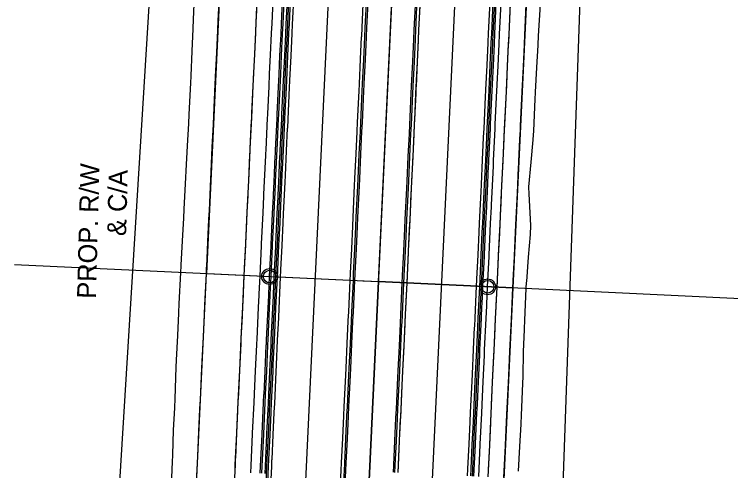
# Model space of a CAD drawing. Extents: x -70 to 701944, y -4 to 666871.
# Drawn here: x 668153.6 to 668380, y 654485 to 654629.3 of the extents above; entities that cross this region are included whole.
import ezdxf

# ---------------------------------------------------------------- set-up
doc = ezdxf.new("R2010")
doc.units = 0
for name, color, linetype in [('R_Detour', 7, 'Continuous'), ('R_Horz Alg', 7, 'Continuous'), ('R_No Plot', 7, 'Continuous'), ('R_Proposed Const Limits', 7, 'Continuous'), ('R_Proposed Road', 7, 'Continuous'), ('R_ROW', 7, 'Continuous'), ('R_Striping', 7, 'Continuous'), ('R_Water', 7, 'Continuous'), ('T_Indications', 7, 'Continuous')]:
    doc.layers.add(name, color=color, linetype=linetype)

msp = doc.modelspace()

# ---------------------------------------------------------------- linework, layer by layer
at = {"layer": 'R_Detour'}
for p in [(668153.64, 654550.19), (668396.78, 654538.72)]:
    msp.add_line(p, (668268.77, 654544.76), dxfattribs=at)
at = {"layer": 'R_Horz Alg'}
msp.add_line((668254.91, 654251.16), (668327.61, 655791.56), dxfattribs=at)
msp.add_lwpolyline([(668263.77, 654545), (668268.77, 654544.76)], dxfattribs=at)
at = {"layer": 'R_No Plot'}
for points in [[(668278.19, 654744.54), (668206.78, 654747.91), (668207.17, 654744.1), (668217.4, 654694.69), (668218.98, 654682.6), (668219.54, 654657.72), (668214.33, 654547.33), (668268.77, 654544.76)], [(668278.19, 654744.54), (668320.65, 654742.53), (668311.22, 654542.76), (668268.77, 654544.76)], [(668214.33, 654547.33), (668268.77, 654544.76), (668259.34, 654344.98), (668204.89, 654347.47)], [(668268.77, 654544.76), (668311.22, 654542.76), (668301.79, 654342.98), (668259.34, 654344.98)]]:
    msp.add_lwpolyline(points, close=True, dxfattribs=at)
for centre in [(668234.31, 654546.39), (668303.23, 654543.13)]:
    msp.add_circle(centre, 2.5, dxfattribs=at)
at = {"layer": 'R_Proposed Const Limits'}
for points in [[(668203.19, 654477.78), (668203.65, 654487.77), (668203.72, 654489.88), (668203.72, 654489.98), (668203.99, 654497.76), (668204.32, 654504.85), (668204.32, 654504.99), (668204.46, 654507.75), (668204.8, 654517.75), (668204.89, 654519.9), (668204.89, 654519.91), (668205.27, 654527.73), (668205.62, 654534.79), (668205.63, 654534.97), (668205.76, 654537.72), (668206.28, 654547.71), (668206.39, 654549.76), (668206.41, 654549.96), (668206.79, 654557.7), (668207.18, 654564.82), (668207.18, 654564.87), (668207.32, 654567.68), (668207.84, 654577.67), (668207.95, 654579.8), (668207.96, 654579.85), (668208.35, 654587.66), (668208.74, 654594.79), (668208.74, 654594.82), (668208.89, 654597.64), (668209.39, 654607.63), (668209.49, 654609.72), (668209.5, 654609.85), (668209.8, 654617.62), (668210.12, 654624.7), (668210.13, 654624.84), (668210.25, 654627.61), (668210.65, 654637.6)], [(668313, 654484.83), (668313.44, 654492.6), (668313.82, 654499.68), (668313.83, 654499.82), (668313.93, 654502.58), (668314.32, 654512.58), (668314.4, 654514.74), (668314.4, 654514.74), (668314.57, 654522.58), (668314.85, 654529.64), (668314.85, 654529.81), (668314.96, 654532.57), (668315.4, 654542.56), (668315.55, 654544.61), (668315.57, 654544.81), (668316.17, 654552.53), (668316.73, 654559.65), (668316.73, 654559.7), (668316.88, 654562.51), (668316.32, 654572.55), (668316.24, 654574.69), (668316.25, 654574.74), (668316.97, 654582.53), (668317.6, 654589.65), (668317.6, 654589.68), (668317.85, 654592.5), (668318.27, 654602.49), (668318.39, 654604.58), (668318.4, 654604.71), (668318.77, 654612.48), (668319.17, 654619.55), (668319.17, 654619.69), (668319.33, 654622.46), (668319.9, 654632.45)]]:
    msp.add_lwpolyline(points, dxfattribs=at)
at = {"layer": 'R_Proposed Road'}
for points in [[(668211.03, 654477.41), (668211.5, 654487.4), (668211.6, 654489.51), (668211.6, 654489.61), (668211.97, 654497.38), (668212.3, 654504.47), (668212.31, 654504.62), (668212.44, 654507.37), (668212.91, 654517.36), (668213.01, 654519.52), (668213.01, 654519.52), (668213.38, 654527.35), (668213.72, 654534.41), (668213.73, 654534.59), (668213.86, 654537.34), (668214.33, 654547.33), (668214.42, 654549.38), (668214.43, 654549.58), (668214.8, 654557.32), (668215.14, 654564.45), (668215.14, 654564.49), (668215.27, 654567.31), (668215.74, 654577.3), (668215.84, 654579.42), (668215.84, 654579.48), (668216.21, 654587.28), (668216.55, 654594.42), (668216.55, 654594.45), (668216.68, 654597.27), (668217.16, 654607.26), (668217.25, 654609.35), (668217.26, 654609.48), (668217.63, 654617.25), (668217.96, 654624.33), (668217.97, 654624.47), (668218.1, 654627.24), (668218.57, 654637.23)], [(668223.01, 654476.84), (668223.49, 654486.83), (668223.58, 654488.94), (668223.59, 654489.05), (668223.96, 654496.82), (668224.29, 654503.91), (668224.3, 654504.05), (668224.43, 654506.81), (668224.9, 654516.8), (668225, 654518.95), (668225, 654518.96), (668225.37, 654526.79), (668225.7, 654533.84), (668225.71, 654534.02), (668225.84, 654536.77), (668226.31, 654546.76), (668226.41, 654548.82), (668226.42, 654549.02), (668226.79, 654556.75), (668227.12, 654563.88), (668227.12, 654563.93), (668227.26, 654566.74), (668227.73, 654576.73), (668227.83, 654578.86), (668227.83, 654578.91), (668228.2, 654586.72), (668228.54, 654593.85), (668228.54, 654593.89), (668228.67, 654596.71), (668229.14, 654606.7), (668229.24, 654608.78), (668229.25, 654608.92), (668229.61, 654616.69), (668229.95, 654623.77), (668229.95, 654623.9), (668230.09, 654626.67), (668230.56, 654636.66)], [(668233, 654476.37), (668233.47, 654486.36), (668233.57, 654488.47), (668233.58, 654488.58), (668233.95, 654496.35), (668234.28, 654503.43), (668234.29, 654503.58), (668234.42, 654506.34), (668234.89, 654516.32), (668234.99, 654518.48), (668234.99, 654518.49), (668235.36, 654526.31), (668235.69, 654533.37), (668235.7, 654533.55), (668235.83, 654536.3), (668236.3, 654546.29), (668236.4, 654548.35), (668236.41, 654548.54), (668236.77, 654556.28), (668237.11, 654563.41), (668237.11, 654563.46), (668237.25, 654566.27), (668237.72, 654576.26), (668237.82, 654578.39), (668237.82, 654578.44), (668238.19, 654586.25), (668238.53, 654593.38), (668238.53, 654593.42), (668238.66, 654596.24), (668239.13, 654606.22), (668239.23, 654608.31), (668239.24, 654608.45), (668239.6, 654616.21), (668239.94, 654623.29), (668239.94, 654623.43), (668240.07, 654626.2), (668240.55, 654636.19)], [(668233.5, 654476.35), (668233.97, 654486.33), (668234.07, 654488.44), (668234.08, 654488.55), (668234.45, 654496.32), (668234.78, 654503.41), (668234.79, 654503.55), (668234.92, 654506.31), (668235.39, 654516.3), (668235.49, 654518.46), (668235.49, 654518.46), (668235.86, 654526.29), (668236.19, 654533.35), (668236.2, 654533.53), (668236.33, 654536.28), (668236.8, 654546.27), (668236.9, 654548.32), (668236.91, 654548.52), (668237.27, 654556.26), (668237.61, 654563.39), (668237.61, 654563.43), (668237.75, 654566.25), (668238.22, 654576.23), (668238.32, 654578.36), (668238.32, 654578.42), (668238.69, 654586.22), (668239.02, 654593.36), (668239.03, 654593.39), (668239.16, 654596.21), (668239.63, 654606.2), (668239.73, 654608.29), (668239.74, 654608.42), (668240.1, 654616.19), (668240.44, 654623.27), (668240.44, 654623.41), (668240.57, 654626.18), (668241.05, 654636.17)], [(668234.5, 654476.3), (668234.97, 654486.29), (668235.07, 654488.4), (668235.08, 654488.5), (668235.44, 654496.28), (668235.78, 654503.36), (668235.79, 654503.51), (668235.92, 654506.27), (668236.39, 654516.25), (668236.49, 654518.41), (668236.49, 654518.41), (668236.86, 654526.24), (668237.19, 654533.3), (668237.2, 654533.48), (668237.33, 654536.23), (668237.8, 654546.22), (668237.9, 654548.27), (668237.91, 654548.47), (668238.27, 654556.21), (668238.61, 654563.34), (668238.61, 654563.39), (668238.74, 654566.2), (668239.22, 654576.19), (668239.32, 654578.32), (668239.32, 654578.37), (668239.69, 654586.18), (668240.02, 654593.31), (668240.03, 654593.35), (668240.16, 654596.17), (668240.63, 654606.15), (668240.73, 654608.24), (668240.73, 654608.38), (668241.1, 654616.14), (668241.44, 654623.22), (668241.44, 654623.36), (668241.57, 654626.13), (668242.04, 654636.12)], [(668256.48, 654475.26), (668256.95, 654485.25), (668257.05, 654487.36), (668257.05, 654487.47), (668257.42, 654495.24), (668257.75, 654502.33), (668257.76, 654502.47), (668257.89, 654505.23), (668258.36, 654515.22), (668258.46, 654517.38), (668258.46, 654517.38), (668258.83, 654525.21), (668259.17, 654532.26), (668259.18, 654532.44), (668259.31, 654535.19), (668259.78, 654545.18), (668259.87, 654547.24), (668259.88, 654547.44), (668260.25, 654555.17), (668260.58, 654562.3), (668260.59, 654562.35), (668260.72, 654565.16), (668261.19, 654575.15), (668261.29, 654577.28), (668261.29, 654577.34), (668261.66, 654585.14), (668262, 654592.27), (668262, 654592.31), (668262.13, 654595.13), (668262.61, 654605.12), (668262.7, 654607.2), (668262.71, 654607.34), (668263.08, 654615.11), (668263.41, 654622.19), (668263.42, 654622.32), (668263.55, 654625.09), (668264.02, 654635.08)], [(668257.48, 654475.21), (668257.95, 654485.2), (668258.05, 654487.31), (668258.05, 654487.42), (668258.42, 654495.19), (668258.75, 654502.28), (668258.76, 654502.42), (668258.89, 654505.18), (668259.36, 654515.17), (668259.46, 654517.33), (668259.46, 654517.33), (668259.83, 654525.16), (668260.17, 654532.22), (668260.17, 654532.4), (668260.3, 654535.15), (668260.78, 654545.14), (668260.87, 654547.19), (668260.88, 654547.39), (668261.25, 654555.13), (668261.58, 654562.25), (668261.59, 654562.3), (668261.72, 654565.11), (668262.19, 654575.1), (668262.29, 654577.23), (668262.29, 654577.29), (668262.66, 654585.09), (668263, 654592.23), (668263, 654592.26), (668263.13, 654595.08), (668263.6, 654605.07), (668263.7, 654607.16), (668263.71, 654607.29), (668264.08, 654615.06), (668264.41, 654622.14), (668264.42, 654622.28), (668264.55, 654625.05), (668265.02, 654635.04)], [(668257.98, 654475.19), (668258.45, 654485.18), (668258.55, 654487.29), (668258.55, 654487.4), (668258.92, 654495.17), (668259.25, 654502.26), (668259.26, 654502.4), (668259.39, 654505.16), (668259.86, 654515.15), (668259.96, 654517.3), (668259.96, 654517.31), (668260.33, 654525.14), (668260.67, 654532.19), (668260.67, 654532.37), (668260.8, 654535.12), (668261.28, 654545.11), (668261.37, 654547.17), (668261.38, 654547.37), (668261.75, 654555.1), (668262.08, 654562.23), (668262.09, 654562.28), (668262.22, 654565.09), (668262.69, 654575.08), (668262.79, 654577.21), (668262.79, 654577.26), (668263.16, 654585.07), (668263.5, 654592.2), (668263.5, 654592.24), (668263.63, 654595.06), (668264.1, 654605.05), (668264.2, 654607.13), (668264.21, 654607.27), (668264.58, 654615.04), (668264.91, 654622.12), (668264.92, 654622.25), (668265.05, 654625.02), (668265.52, 654635.01)], [(668273.43, 654484.47), (668273.53, 654486.58), (668273.53, 654486.69), (668273.9, 654494.46), (668274.24, 654501.55), (668274.24, 654501.69), (668274.37, 654504.45), (668274.84, 654514.44), (668274.95, 654516.6), (668274.95, 654516.6), (668275.32, 654524.43), (668275.65, 654531.49), (668275.66, 654531.66), (668275.79, 654534.42), (668276.26, 654544.41), (668276.36, 654546.46), (668276.36, 654546.66), (668276.73, 654554.39), (668277.07, 654561.52), (668277.07, 654561.57), (668277.2, 654564.38), (668277.67, 654574.37), (668277.77, 654576.5), (668277.78, 654576.56), (668278.14, 654584.36), (668278.48, 654591.49), (668278.48, 654591.53), (668278.62, 654594.35), (668279.09, 654604.34), (668279.19, 654606.43), (668279.19, 654606.56), (668279.56, 654614.33), (668279.89, 654621.41), (668279.9, 654621.55), (668280.03, 654624.32), (668280.5, 654634.31)], [(668273.93, 654484.45), (668274.03, 654486.56), (668274.03, 654486.67), (668274.4, 654494.44), (668274.74, 654501.52), (668274.74, 654501.67), (668274.87, 654504.43), (668275.34, 654514.42), (668275.45, 654516.57), (668275.45, 654516.58), (668275.82, 654524.4), (668276.15, 654531.46), (668276.16, 654531.64), (668276.29, 654534.39), (668276.76, 654544.38), (668276.85, 654546.44), (668276.86, 654546.64), (668277.23, 654554.37), (668277.57, 654561.5), (668277.57, 654561.55), (668277.7, 654564.36), (668278.17, 654574.35), (668278.27, 654576.48), (668278.28, 654576.53), (668278.64, 654584.34), (668278.98, 654591.47), (668278.98, 654591.51), (668279.12, 654594.33), (668279.59, 654604.32), (668279.69, 654606.4), (668279.69, 654606.54), (668280.06, 654614.3), (668280.39, 654621.38), (668280.4, 654621.52), (668280.53, 654624.29), (668281, 654634.28)], [(668274.93, 654484.4), (668275.03, 654486.51), (668275.03, 654486.62), (668275.4, 654494.39), (668275.73, 654501.48), (668275.74, 654501.62), (668275.87, 654504.38), (668276.34, 654514.37), (668276.44, 654516.53), (668276.44, 654516.53), (668276.81, 654524.36), (668277.15, 654531.42), (668277.16, 654531.59), (668277.29, 654534.35), (668277.76, 654544.34), (668277.85, 654546.39), (668277.86, 654546.59), (668278.23, 654554.32), (668278.56, 654561.45), (668278.57, 654561.5), (668278.7, 654564.31), (668279.17, 654574.3), (668279.27, 654576.43), (668279.27, 654576.49), (668279.64, 654584.29), (668279.98, 654591.42), (668279.98, 654591.46), (668280.11, 654594.28), (668280.59, 654604.27), (668280.68, 654606.36), (668280.69, 654606.49), (668281.06, 654614.26), (668281.39, 654621.34), (668281.4, 654621.48), (668281.53, 654624.25), (668282, 654634.23)], [(668296.9, 654483.36), (668297, 654485.47), (668297.01, 654485.58), (668297.38, 654493.35), (668297.71, 654500.44), (668297.72, 654500.58), (668297.85, 654503.34), (668298.32, 654513.33), (668298.42, 654515.49), (668298.42, 654515.49), (668298.79, 654523.32), (668299.12, 654530.38), (668299.13, 654530.56), (668299.26, 654533.31), (668299.73, 654543.3), (668299.83, 654545.35), (668299.84, 654545.55), (668300.2, 654553.29), (668300.54, 654560.41), (668300.54, 654560.46), (668300.68, 654563.28), (668301.15, 654573.26), (668301.25, 654575.39), (668301.25, 654575.45), (668301.62, 654583.25), (668301.95, 654590.39), (668301.96, 654590.42), (668302.09, 654593.24), (668302.56, 654603.23), (668302.66, 654605.32), (668302.67, 654605.45), (668303.03, 654613.22), (668303.37, 654620.3), (668303.37, 654620.44), (668303.5, 654623.21), (668303.98, 654633.2)], [(668297.9, 654483.32), (668298, 654485.43), (668298.01, 654485.53), (668298.37, 654493.31), (668298.71, 654500.39), (668298.72, 654500.54), (668298.85, 654503.3), (668299.32, 654513.28), (668299.42, 654515.44), (668299.42, 654515.44), (668299.79, 654523.27), (668300.12, 654530.33), (668300.13, 654530.51), (668300.26, 654533.26), (668300.73, 654543.25), (668300.83, 654545.3), (668300.84, 654545.5), (668301.2, 654553.24), (668301.54, 654560.37), (668301.54, 654560.41), (668301.67, 654563.23), (668302.15, 654573.22), (668302.25, 654575.35), (668302.25, 654575.4), (668302.62, 654583.21), (668302.95, 654590.34), (668302.96, 654590.38), (668303.09, 654593.2), (668303.56, 654603.18), (668303.66, 654605.27), (668303.66, 654605.41), (668304.03, 654613.17), (668304.37, 654620.25), (668304.37, 654620.39), (668304.5, 654623.16), (668304.97, 654633.15)], [(668298.4, 654483.29), (668298.5, 654485.4), (668298.51, 654485.51), (668298.87, 654493.28), (668299.21, 654500.37), (668299.21, 654500.51), (668299.34, 654503.27), (668299.82, 654513.26), (668299.92, 654515.42), (668299.92, 654515.42), (668300.29, 654523.25), (668300.62, 654530.31), (668300.63, 654530.49), (668300.76, 654533.24), (668301.23, 654543.23), (668301.33, 654545.28), (668301.34, 654545.48), (668301.7, 654553.22), (668302.04, 654560.34), (668302.04, 654560.39), (668302.17, 654563.2), (668302.65, 654573.19), (668302.75, 654575.32), (668302.75, 654575.38), (668303.12, 654583.18), (668303.45, 654590.32), (668303.45, 654590.35), (668303.59, 654593.17), (668304.06, 654603.16), (668304.16, 654605.25), (668304.16, 654605.38), (668304.53, 654613.15), (668304.87, 654620.23), (668304.87, 654620.37), (668305, 654623.14), (668305.47, 654633.13)], [(668303.4, 654483.06), (668303.5, 654485.17), (668303.5, 654485.28), (668303.87, 654493.05), (668304.2, 654500.13), (668304.21, 654500.28), (668304.34, 654503.04), (668304.81, 654513.02), (668304.91, 654515.18), (668304.91, 654515.19), (668305.28, 654523.01), (668305.62, 654530.07), (668305.62, 654530.25), (668305.75, 654533), (668306.23, 654542.99), (668306.32, 654545.05), (668306.33, 654545.24), (668306.7, 654552.98), (668307.03, 654560.11), (668307.04, 654560.16), (668307.17, 654562.97), (668307.64, 654572.96), (668307.74, 654575.09), (668307.74, 654575.14), (668308.11, 654582.95), (668308.45, 654590.08), (668308.45, 654590.12), (668308.58, 654592.94), (668309.05, 654602.92), (668309.15, 654605.01), (668309.16, 654605.15), (668309.53, 654612.91), (668309.86, 654619.99), (668309.87, 654620.13), (668310, 654622.9), (668310.47, 654632.89)], [(668308.49, 654484.93), (668308.5, 654485.04), (668308.86, 654492.81), (668309.2, 654499.9), (668309.2, 654500.04), (668309.33, 654502.8), (668309.81, 654512.79), (668309.91, 654514.95), (668309.91, 654514.95), (668310.28, 654522.78), (668310.61, 654529.84), (668310.62, 654530.01), (668310.75, 654532.77), (668311.22, 654542.76), (668311.32, 654544.81), (668311.33, 654545.01), (668311.69, 654552.74), (668312.03, 654559.87), (668312.03, 654559.92), (668312.16, 654562.73), (668312.63, 654572.72), (668312.73, 654574.85), (668312.74, 654574.91), (668313.11, 654582.71), (668313.44, 654589.84), (668313.44, 654589.88), (668313.58, 654592.7), (668314.05, 654602.69), (668314.15, 654604.78), (668314.15, 654604.91), (668314.52, 654612.68), (668314.85, 654619.76), (668314.86, 654619.9), (668314.99, 654622.67), (668315.46, 654632.66)]]:
    msp.add_lwpolyline(points, dxfattribs=at)
at = {"layer": 'R_ROW'}
for points in [[(668379.35, 655858.1), (668375.98, 655777.07), (668370.36, 655679.23), (668386.89, 655520.28), (668407.12, 655376.16), (668401.28, 655337.39), (668367.53, 655300.94), (668336.13, 654741.8), (668319.02, 654252.06), (668346.25, 654066.79), (668364.92, 653986.53), (668401.01, 653983.18), (668425.78, 653872.16), (668398.63, 653868.03), (668433.79, 653730.98), (668450.99, 653639.16), (668466.96, 653535.35), (668502.13, 653505.82)], [(668327.66, 653586.02), (668340.87, 653592.64), (668322.47, 653689.42), (668277.13, 653821.63), (668258.71, 653853.34), (668224.55, 653854.19), (668177.85, 653978.14), (668204.74, 653982.28), (668180.35, 654097), (668169.32, 654193.98), (668198.41, 654666.21), (668182.92, 654741.02), (668186.49, 654858.99), (668209, 654933.01), (668212.48, 655027.95)]]:
    msp.add_lwpolyline(points, dxfattribs=at)
at = {"layer": 'R_Striping'}
for points in [[(668235.09, 654256.02), (668257.24, 654725.5)], [(668279.05, 654339.16), (668297.2, 654723.62)]]:
    msp.add_lwpolyline(points, dxfattribs=at)
at = {"layer": 'R_Water'}
for centre in [(668234.31, 654546.39), (668303.23, 654543.13)]:
    msp.add_circle(centre, 2, dxfattribs=at)
at = {"layer": 'T_Indications'}
for points in [[(668223.38, 654484.56), (668223.48, 654486.83), (668223.96, 654496.82), (668223.97, 654497.05), (668224.43, 654506.81), (668224.55, 654509.42), (668224.56, 654509.54), (668224.9, 654516.8), (668225.29, 654525.07), (668225.3, 654525.34), (668225.37, 654526.79), (668225.84, 654536.77), (668226.03, 654540.72), (668226.05, 654541.13), (668226.31, 654546.76), (668226.77, 654556.37), (668226.78, 654556.75), (668226.79, 654556.92), (668227.26, 654566.74), (668227.51, 654572.02), (668227.54, 654572.71), (668227.73, 654576.73), (668228.11, 654584.9), (668228.14, 654585.4), (668228.2, 654586.72), (668228.67, 654596.71), (668228.72, 654597.78), (668228.74, 654598.08), (668229.14, 654606.7), (668229.33, 654610.66), (668229.33, 654610.76), (668229.61, 654616.69), (668229.93, 654623.45), (668229.94, 654623.54), (668230.08, 654626.67), (668230.54, 654636.41)], [(668228.37, 654484.32), (668228.48, 654486.59), (668228.95, 654496.58), (668228.96, 654496.82), (668229.42, 654506.57), (668229.55, 654509.18), (668229.55, 654509.31), (668229.89, 654516.56), (668230.28, 654524.83), (668230.3, 654525.1), (668230.36, 654526.55), (668230.84, 654536.54), (668231.02, 654540.48), (668231.04, 654540.89), (668231.31, 654546.53), (668231.76, 654556.13), (668231.78, 654556.52), (668231.79, 654556.68), (668232.25, 654566.5), (668232.5, 654571.78), (668232.53, 654572.48), (668232.72, 654576.49), (668233.11, 654584.66), (668233.13, 654585.16), (668233.19, 654586.48), (668233.66, 654596.47), (668233.72, 654597.55), (668233.73, 654597.84), (668234.14, 654606.46), (668234.32, 654610.43), (668234.33, 654610.53), (668234.61, 654616.45), (668234.93, 654623.21), (668234.93, 654623.31), (668235.08, 654626.44), (668235.54, 654636.18)], [(668231.37, 654484.18), (668231.48, 654486.45), (668231.95, 654496.44), (668231.96, 654496.67), (668232.42, 654506.43), (668232.54, 654509.04), (668232.55, 654509.17), (668232.89, 654516.42), (668233.28, 654524.69), (668233.29, 654524.96), (668233.36, 654526.41), (668233.83, 654536.4), (668234.02, 654540.34), (668234.04, 654540.75), (668234.3, 654546.39), (668234.76, 654555.99), (668234.78, 654556.37), (668234.78, 654556.54), (668235.25, 654566.36), (668235.5, 654571.64), (668235.53, 654572.34), (668235.72, 654576.35), (668236.1, 654584.52), (668236.13, 654585.02), (668236.19, 654586.34), (668236.66, 654596.33), (668236.71, 654597.4), (668236.73, 654597.7), (668237.13, 654606.32), (668237.32, 654610.29), (668237.33, 654610.39), (668237.6, 654616.31), (668237.92, 654623.07), (668237.93, 654623.17), (668238.08, 654626.3), (668238.54, 654636.04)], [(668231.87, 654484.16), (668231.98, 654486.43), (668232.45, 654496.42), (668232.46, 654496.65), (668232.92, 654506.41), (668233.04, 654509.02), (668233.05, 654509.14), (668233.39, 654516.4), (668233.78, 654524.67), (668233.79, 654524.93), (668233.86, 654526.38), (668234.33, 654536.37), (668234.52, 654540.32), (668234.54, 654540.73), (668234.8, 654546.36), (668235.26, 654555.97), (668235.28, 654556.35), (668235.28, 654556.52), (668235.75, 654566.34), (668236, 654571.62), (668236.03, 654572.31), (668236.22, 654576.33), (668236.6, 654584.5), (668236.63, 654585), (668236.69, 654586.32), (668237.16, 654596.31), (668237.21, 654597.38), (668237.23, 654597.68), (668237.63, 654606.3), (668237.82, 654610.26), (668237.82, 654610.36), (668238.1, 654616.28), (668238.42, 654623.05), (668238.43, 654623.14), (668238.58, 654626.27), (668239.04, 654636.01)], [(668232.87, 654484.11), (668232.97, 654486.38), (668233.45, 654496.37), (668233.46, 654496.6), (668233.92, 654506.36), (668234.04, 654508.97), (668234.05, 654509.1), (668234.39, 654516.35), (668234.78, 654524.62), (668234.79, 654524.89), (668234.86, 654526.34), (668235.33, 654536.33), (668235.52, 654540.27), (668235.54, 654540.68), (668235.8, 654546.32), (668236.26, 654555.92), (668236.27, 654556.3), (668236.28, 654556.47), (668236.75, 654566.29), (668236.99, 654571.57), (668237.03, 654572.26), (668237.22, 654576.28), (668237.6, 654584.45), (668237.63, 654584.95), (668237.69, 654586.27), (668238.16, 654596.26), (668238.21, 654597.33), (668238.22, 654597.63), (668238.63, 654606.25), (668238.82, 654610.22), (668238.82, 654610.32), (668239.1, 654616.24), (668239.42, 654623), (668239.43, 654623.1), (668239.57, 654626.23), (668240.03, 654635.97)], [(668274.93, 654484.4), (668275.4, 654494.39), (668275.41, 654494.62), (668275.87, 654504.38), (668275.99, 654506.99), (668276, 654507.12), (668276.34, 654514.37), (668276.73, 654522.64), (668276.74, 654522.91), (668276.81, 654524.36), (668277.28, 654534.35), (668277.47, 654538.29), (668277.49, 654538.7), (668277.76, 654544.34), (668278.21, 654553.94), (668278.23, 654554.32), (668278.24, 654554.49), (668278.7, 654564.31), (668278.95, 654569.59), (668278.98, 654570.28), (668279.17, 654574.3), (668279.56, 654582.47), (668279.58, 654582.97), (668279.64, 654584.29), (668280.11, 654594.28), (668280.16, 654595.35), (668280.18, 654595.65), (668280.58, 654604.27), (668280.77, 654608.24), (668280.78, 654608.34), (668281.06, 654614.26), (668281.38, 654621.02), (668281.38, 654621.12), (668281.53, 654624.25), (668281.99, 654633.99)], [(668298.9, 654483.27), (668299.37, 654493.26), (668299.38, 654493.49), (668299.84, 654503.25), (668299.97, 654505.86), (668299.97, 654505.98), (668300.32, 654513.24), (668300.71, 654521.51), (668300.72, 654521.78), (668300.79, 654523.23), (668301.26, 654533.21), (668301.44, 654537.16), (668301.46, 654537.57), (668301.73, 654543.2), (668302.18, 654552.81), (668302.2, 654553.19), (668302.21, 654553.36), (668302.67, 654563.18), (668302.92, 654568.46), (668302.95, 654569.15), (668303.14, 654573.17), (668303.53, 654581.34), (668303.55, 654581.84), (668303.62, 654583.16), (668304.09, 654593.15), (668304.14, 654594.22), (668304.15, 654594.52), (668304.56, 654603.14), (668304.75, 654607.1), (668304.75, 654607.21), (668305.03, 654613.13), (668305.35, 654619.89), (668305.35, 654619.99), (668305.5, 654623.11), (668305.96, 654632.85)], [(668300.4, 654483.2), (668300.87, 654493.19), (668300.88, 654493.42), (668301.34, 654503.18), (668301.47, 654505.79), (668301.47, 654505.91), (668301.81, 654513.17), (668302.2, 654521.44), (668302.22, 654521.71), (668302.28, 654523.16), (668302.76, 654533.14), (668302.94, 654537.09), (668302.96, 654537.5), (668303.23, 654543.13), (668303.68, 654552.74), (668303.7, 654553.12), (668303.71, 654553.29), (668304.17, 654563.11), (668304.42, 654568.39), (668304.45, 654569.08), (668304.64, 654573.1), (668305.03, 654581.27), (668305.05, 654581.77), (668305.11, 654583.09), (668305.58, 654593.08), (668305.64, 654594.15), (668305.65, 654594.45), (668306.06, 654603.07), (668306.24, 654607.03), (668306.25, 654607.13), (668306.53, 654613.06), (668306.85, 654619.82), (668306.85, 654619.91), (668307, 654623.04), (668307.46, 654632.78)], [(668303.4, 654483.06), (668303.87, 654493.05), (668303.88, 654493.28), (668304.34, 654503.04), (668304.46, 654505.65), (668304.47, 654505.77), (668304.81, 654513.02), (668305.2, 654521.3), (668305.21, 654521.56), (668305.28, 654523.01), (668305.75, 654533), (668305.94, 654536.95), (668305.96, 654537.36), (668306.22, 654542.99), (668306.68, 654552.6), (668306.7, 654552.98), (668306.7, 654553.15), (668307.17, 654562.97), (668307.42, 654568.25), (668307.45, 654568.94), (668307.64, 654572.96), (668308.02, 654581.13), (668308.05, 654581.63), (668308.11, 654582.95), (668308.58, 654592.94), (668308.63, 654594.01), (668308.65, 654594.31), (668309.05, 654602.92), (668309.24, 654606.89), (668309.25, 654606.99), (668309.52, 654612.91), (668309.84, 654619.68), (668309.85, 654619.77), (668310, 654622.9), (668310.46, 654632.64)], [(668308.39, 654482.82), (668308.86, 654492.81), (668308.87, 654493.04), (668309.33, 654502.8), (668309.46, 654505.41), (668309.46, 654505.54), (668309.8, 654512.79), (668310.2, 654521.06), (668310.21, 654521.33), (668310.28, 654522.78), (668310.75, 654532.77), (668310.93, 654536.71), (668310.95, 654537.12), (668311.22, 654542.76), (668311.67, 654552.36), (668311.69, 654552.74), (668311.7, 654552.91), (668312.16, 654562.73), (668312.41, 654568.01), (668312.44, 654568.71), (668312.63, 654572.72), (668313.02, 654580.89), (668313.04, 654581.39), (668313.1, 654582.71), (668313.58, 654592.7), (668313.63, 654593.77), (668313.64, 654594.07), (668314.05, 654602.69), (668314.23, 654606.66), (668314.24, 654606.76), (668314.52, 654612.68), (668314.84, 654619.44), (668314.84, 654619.54), (668314.99, 654622.67), (668315.45, 654632.41)]]:
    msp.add_lwpolyline(points, dxfattribs=at)

# ---------------------------------------------------------------- texts
at = {"layer": 'R_ROW'}
for s, p in [('PROP. R/W ', (668179.44, 654539.3)), ('& C/A', (668188.95, 654559.14))]:
    msp.add_text(s, height=6, rotation=88.5265, dxfattribs=at).set_placement(p)

doc.saveas('drawing.dxf')
